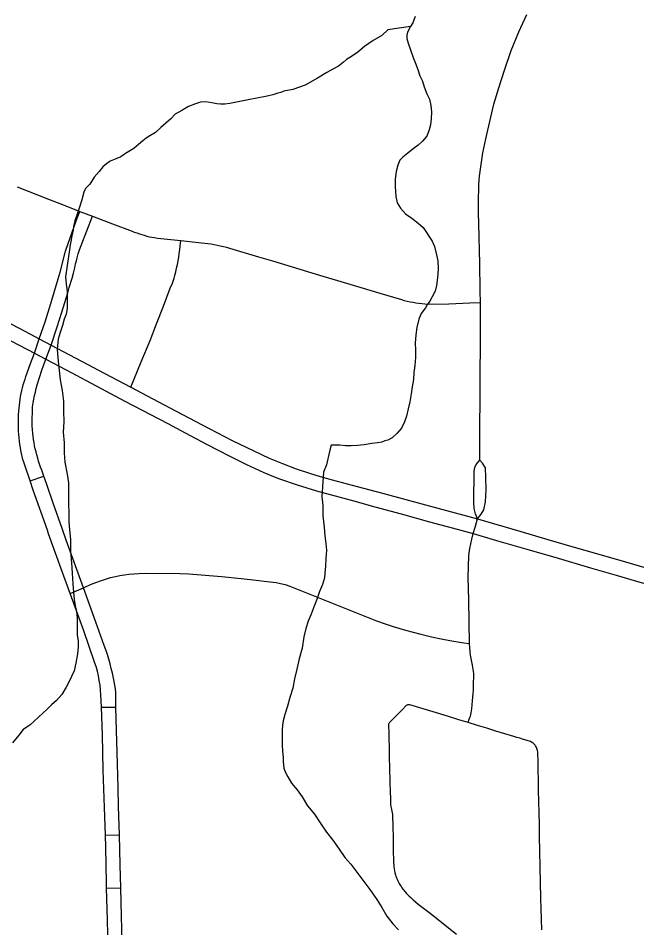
# Model space of a CAD drawing. Extents: x -59 to 82, y -3 to 49.
# Drawn here: x 4.699 to 5.452, y 14.853 to 15.96 of the extents above; entities that cross this region are included whole.
import ezdxf

# ---------------------------------------------------------------- set-up
doc = ezdxf.new("R2010")
doc.units = 0
for name, color, linetype in [('GM_X_City_Street', 7, 'Continuous'), ('GM_X_County_Road', 7, 'Continuous'), ('GM_X_Minor_River', 7, 'Continuous')]:
    doc.layers.add(name, color=color, linetype=linetype)

msp = doc.modelspace()

# ---------------------------------------------------------------- linework, layer by layer
at = {"layer": 'GM_X_City_Street'}
for p, q in [((4.7136, 15.3968), (4.7303, 15.4027)), ((4.8005, 15.1216), (4.8181, 15.1215)), ((4.8053, 14.9658), (4.8224, 14.966)), ((4.8068, 14.9011), (4.824, 14.9015))]:
    msp.add_line(p, q, dxfattribs=at)
for points in [[(5.2609, 15.4221), (5.2614, 15.5369), (5.2616, 15.5525), (5.2617, 15.5692), (5.2618, 15.5884), (5.2617, 15.6018), (5.2616, 15.6139), (5.2612, 15.6276), (5.2607, 15.6625), (5.2604, 15.6759), (5.2599, 15.6946), (5.2593, 15.7234), (5.2591, 15.7346), (5.2595, 15.7573), (5.26, 15.7625), (5.2605, 15.7676), (5.2612, 15.7733), (5.262, 15.779), (5.2637, 15.7904), (5.2647, 15.796), (5.2658, 15.8016), (5.2669, 15.8073), (5.2681, 15.8129), (5.2729, 15.834), (5.278, 15.855), (5.2839, 15.875), (5.2909, 15.8965), (5.2992, 15.9204), (5.3084, 15.9431), (5.3179, 15.9641)], [(4.6979, 15.7546), (4.7361, 15.7395), (4.7551, 15.7321), (4.7742, 15.7247), (4.7895, 15.7187), (4.8141, 15.7094), (4.8377, 15.7005), (4.8405, 15.6994), (4.8435, 15.6984), (4.8466, 15.6973), (4.8496, 15.6964), (4.8523, 15.6956), (4.8558, 15.6946), (4.859, 15.6939), (4.862, 15.6933), (4.8652, 15.6928), (4.8685, 15.6923), (4.8727, 15.6918), (4.8969, 15.6891), (4.9184, 15.6869), (4.9223, 15.6865), (4.9262, 15.6861), (4.93, 15.6857), (4.9338, 15.6851), (4.9376, 15.6845), (4.9413, 15.6837), (4.9451, 15.6829), (4.9488, 15.682), (4.9525, 15.6811), (4.9562, 15.68), (4.9916, 15.6695), (5.0086, 15.6644), (5.0659, 15.6472), (5.1026, 15.6363), (5.1391, 15.6252), (5.1655, 15.6173), (5.169, 15.6164), (5.1725, 15.6155), (5.1761, 15.6148), (5.1796, 15.6141), (5.1832, 15.6134), (5.1867, 15.6129), (5.1903, 15.6125), (5.1939, 15.6121), (5.1975, 15.6118), (5.223, 15.6122), (5.2486, 15.6133), (5.2616, 15.6139)], [(4.7189, 15.5522), (4.7249, 15.5695), (4.732, 15.5903), (4.739, 15.6128), (4.7479, 15.6427), (4.7504, 15.6509), (4.7569, 15.6762), (4.7628, 15.6936), (4.7711, 15.7164), (4.7742, 15.7247)], [(4.7329, 15.5448), (4.7392, 15.562), (4.7466, 15.5843), (4.7524, 15.6019), (4.7594, 15.6257), (4.7614, 15.6321), (4.7647, 15.6434), (4.7663, 15.6495), (4.768, 15.6558), (4.7691, 15.6607), (4.77, 15.6644), (4.7708, 15.6683), (4.7722, 15.673), (4.7739, 15.6779), (4.7758, 15.683), (4.7895, 15.7187)], [(4.8364, 15.5107), (4.849, 15.5415), (4.8596, 15.5674), (4.8675, 15.5878), (4.8759, 15.6093), (4.8843, 15.6312), (4.8868, 15.6374), (4.8889, 15.6435), (4.8898, 15.6467), (4.891, 15.6511), (4.892, 15.6555), (4.8929, 15.66), (4.8938, 15.6645), (4.8945, 15.6689), (4.8952, 15.6734), (4.8958, 15.678), (4.8962, 15.6825), (4.8969, 15.6891)], [(4.8092, 14.8092), (4.8077, 14.8628), (4.8068, 14.9011), (4.8067, 14.9076), (4.8058, 14.9505), (4.8053, 14.9658), (4.8042, 14.9992), (4.8027, 15.0448), (4.8022, 15.0662), (4.8017, 15.0877), (4.8005, 15.1216), (4.7999, 15.1365), (4.7994, 15.1423), (4.7988, 15.1481), (4.7979, 15.1538), (4.7968, 15.1595), (4.7955, 15.1652), (4.7939, 15.1708), (4.7922, 15.1763), (4.7791, 15.2145), (4.7625, 15.2597), (4.7513, 15.2899), (4.7362, 15.3323), (4.7347, 15.3369), (4.7173, 15.3854), (4.7136, 15.3968), (4.7071, 15.4159), (4.706, 15.4194), (4.705, 15.4229), (4.7041, 15.4265), (4.7033, 15.43), (4.7025, 15.4336), (4.7019, 15.4373), (4.7013, 15.4409), (4.7008, 15.4449), (4.7003, 15.449), (4.6999, 15.4531), (4.6997, 15.4572), (4.6994, 15.4643), (4.6996, 15.4777), (4.6998, 15.4817), (4.7002, 15.4853), (4.7006, 15.4889), (4.701, 15.4925), (4.7016, 15.496), (4.7022, 15.4996), (4.7029, 15.5031), (4.7037, 15.5066), (4.7045, 15.5101), (4.7054, 15.5136), (4.7064, 15.5171), (4.7075, 15.5205), (4.7086, 15.5239), (4.7141, 15.5395), (4.7189, 15.5522)], [(4.8259, 14.8363), (4.8249, 14.8672), (4.824, 14.9015), (4.8232, 14.9296), (4.8224, 14.966), (4.8214, 15.0005), (4.821, 15.0236), (4.8196, 15.0667), (4.8189, 15.0931), (4.8181, 15.1215), (4.8179, 15.1394), (4.8174, 15.1438), (4.8168, 15.1483), (4.816, 15.1527), (4.8139, 15.1628), (4.8125, 15.1685), (4.811, 15.1742), (4.8094, 15.1798), (4.8077, 15.1854), (4.8058, 15.191), (4.8038, 15.1965), (4.8016, 15.202), (4.7936, 15.2248), (4.7785, 15.2666), (4.7691, 15.2933), (4.7577, 15.3248), (4.7528, 15.3389), (4.7416, 15.3698), (4.7339, 15.3924), (4.7303, 15.4027), (4.7278, 15.41), (4.7265, 15.4136), (4.7252, 15.4172), (4.724, 15.4209), (4.7229, 15.4246), (4.7218, 15.4283), (4.7209, 15.432), (4.72, 15.4358), (4.7192, 15.4395), (4.7185, 15.4433), (4.7178, 15.4471), (4.7173, 15.451), (4.7169, 15.455), (4.7165, 15.4589), (4.7162, 15.4643), (4.716, 15.4707), (4.7164, 15.4821), (4.7168, 15.487), (4.7176, 15.4919), (4.7184, 15.4961), (4.7192, 15.5005), (4.7202, 15.5046), (4.7212, 15.5092), (4.7224, 15.5136), (4.728, 15.5314), (4.73, 15.537), (4.7329, 15.5448)], [(5.2582, 15.3506), (5.2556, 15.3567), (5.254, 15.363), (5.2536, 15.3709), (5.254, 15.4087), (5.2549, 15.4132), (5.2565, 15.4168), (5.2609, 15.4221)], [(5.2582, 15.3506), (5.2627, 15.3561), (5.2657, 15.3615), (5.2677, 15.3713), (5.2687, 15.3858), (5.2682, 15.4013), (5.2677, 15.4126), (5.2643, 15.4182), (5.2609, 15.4221)], [(5.2529, 15.3326), (5.2556, 15.3417), (5.2582, 15.3506)], [(5.3362, 14.8507), (5.3359, 14.8634), (5.3356, 14.8762), (5.3353, 14.889), (5.3348, 14.908), (5.3344, 14.927), (5.334, 14.9459), (5.3336, 14.9649), (5.3334, 14.9788), (5.3331, 14.9927), (5.3328, 15.0066), (5.3324, 15.0205), (5.3322, 15.0327), (5.332, 15.0448), (5.3319, 15.057), (5.3316, 15.0641), (5.3313, 15.0665), (5.3309, 15.0689), (5.3304, 15.0712), (5.3299, 15.0723), (5.3294, 15.0733), (5.3288, 15.0743), (5.3281, 15.0752), (5.3273, 15.0761), (5.3265, 15.0769), (5.3256, 15.0777), (5.3247, 15.0784), (5.3237, 15.079), (5.3227, 15.0795), (5.313, 15.0826), (5.3095, 15.0836), (5.306, 15.0847), (5.3024, 15.0857), (5.2913, 15.0889), (5.2803, 15.0923), (5.2693, 15.0957), (5.258, 15.0992), (5.2466, 15.1028), (5.2481, 15.1067), (5.2488, 15.1087), (5.2495, 15.1106), (5.25, 15.1127), (5.2505, 15.1147), (5.2511, 15.1194), (5.2515, 15.1242), (5.2519, 15.1291), (5.2523, 15.1338), (5.2526, 15.1379), (5.253, 15.1422), (5.2532, 15.1468), (5.2534, 15.1625), (5.2531, 15.165), (5.2528, 15.1675), (5.2524, 15.17), (5.2519, 15.1725), (5.251, 15.1766), (5.2503, 15.1807), (5.2496, 15.1848), (5.249, 15.1889), (5.2483, 15.1988), (5.2474, 15.2518), (5.2469, 15.2795), (5.2476, 15.3061), (5.2479, 15.309), (5.2483, 15.3118), (5.2487, 15.3146), (5.2499, 15.32), (5.2512, 15.326), (5.2529, 15.3326)], [(4.7625, 15.2597), (4.7785, 15.2666), (4.7873, 15.2705), (4.7938, 15.2732), (4.8004, 15.2756), (4.8065, 15.2777), (4.8117, 15.2792), (4.8177, 15.2806), (4.8229, 15.2817), (4.8284, 15.2826), (4.8338, 15.2832), (4.8397, 15.2838), (4.8458, 15.284), (4.8542, 15.2844), (4.8958, 15.2841), (4.9068, 15.2836), (4.9219, 15.2825), (4.9465, 15.2804), (4.9707, 15.2778), (4.9888, 15.276), (4.9986, 15.2749), (5.0057, 15.274), (5.013, 15.273), (5.0185, 15.272), (5.0239, 15.2706), (5.0299, 15.2687), (5.135, 15.2266), (5.1459, 15.2228), (5.1566, 15.2193), (5.1704, 15.2153), (5.1893, 15.2102), (5.202, 15.2071), (5.2138, 15.2047), (5.2243, 15.2025), (5.234, 15.2008), (5.2414, 15.1997), (5.2483, 15.1988)], [(5.2466, 15.1028), (5.2355, 15.1062), (5.2228, 15.1101), (5.2081, 15.1144), (5.2, 15.1169), (5.1919, 15.1193), (5.1839, 15.1218), (5.1758, 15.1243), (5.1727, 15.1242), (5.1721, 15.1239), (5.1715, 15.1236), (5.171, 15.1232), (5.1671, 15.119), (5.1631, 15.1148), (5.159, 15.1107), (5.1549, 15.1067), (5.1508, 15.1027), (5.1504, 15.102), (5.1501, 15.1014), (5.1499, 15.1007), (5.1497, 15.0992), (5.15, 15.0903), (5.1503, 15.0822), (5.1504, 15.0741), (5.1507, 15.0578), (5.1509, 15.0503), (5.1511, 15.0429), (5.1513, 15.0354), (5.1515, 15.0279), (5.1517, 15.0204), (5.152, 15.008), (5.1521, 15.0055), (5.1524, 15.003), (5.1527, 15.0005), (5.153, 14.9989), (5.1536, 14.9969), (5.154, 14.9949), (5.1543, 14.9929), (5.1546, 14.9909), (5.155, 14.9758), (5.1554, 14.9629), (5.1555, 14.9489), (5.1559, 14.9322), (5.1561, 14.9298), (5.1563, 14.9273), (5.1566, 14.9249), (5.1571, 14.9224), (5.1576, 14.92), (5.1582, 14.9176), (5.1588, 14.9157), (5.1595, 14.9138), (5.1602, 14.912), (5.161, 14.9102), (5.1619, 14.9084), (5.1629, 14.9067), (5.1639, 14.9049), (5.165, 14.9033), (5.1661, 14.9016), (5.1673, 14.9001), (5.1701, 14.8967), (5.1717, 14.8949), (5.1733, 14.8931), (5.175, 14.8914), (5.1768, 14.8898), (5.1798, 14.8871), (5.1828, 14.8844), (5.1859, 14.8819), (5.1891, 14.8793), (5.1922, 14.8769), (5.1954, 14.8744), (5.1987, 14.872), (5.21, 14.8631), (5.2228, 14.8531), (5.2327, 14.8454)]]:
    msp.add_lwpolyline(points, dxfattribs=at)
at = {"layer": 'GM_X_County_Road'}
for points in [[(4.6776, 15.5944), (4.7012, 15.582), (4.7249, 15.5695), (4.7392, 15.562), (4.7607, 15.5507), (4.7771, 15.542), (4.8038, 15.5279), (4.8364, 15.5107), (4.8631, 15.4967), (4.8985, 15.478), (4.9315, 15.4607), (4.9595, 15.4461), (4.9858, 15.4333), (5.0047, 15.4245), (5.0208, 15.4179), (5.0375, 15.4116), (5.0537, 15.4061), (5.0667, 15.4022), (5.0812, 15.3982), (5.1118, 15.39), (5.1425, 15.3817), (5.171, 15.374), (5.2099, 15.3635), (5.2582, 15.3506), (5.3095, 15.3354), (5.3438, 15.3255), (5.3729, 15.3171), (5.4056, 15.3076), (5.4383, 15.2982), (5.4644, 15.2906)], [(4.6824, 15.5713), (4.7189, 15.5522), (4.7329, 15.5448), (4.7577, 15.5317), (4.782, 15.5188), (4.8055, 15.5063), (4.8288, 15.4939), (4.8811, 15.4665), (4.9022, 15.4554), (4.9285, 15.4415), (4.956, 15.4274), (4.977, 15.4168), (4.9982, 15.407), (5.0078, 15.4028), (5.0173, 15.3992), (5.0386, 15.3919), (5.0622, 15.3848), (5.1059, 15.3727), (5.1332, 15.3653), (5.1652, 15.3565), (5.1997, 15.3471), (5.2272, 15.3396), (5.2529, 15.3326), (5.2813, 15.3244), (5.3182, 15.3136), (5.3562, 15.3026), (5.3916, 15.2923)], [(5.3916, 15.2923), (5.3956, 15.2911), (5.4269, 15.282), (5.4586, 15.2729), (5.4648, 15.2717), (5.4701, 15.2714), (5.4757, 15.2721), (5.4818, 15.2734), (5.4876, 15.2752)]]:
    msp.add_lwpolyline(points, dxfattribs=at)
at = {"layer": 'GM_X_Minor_River'}
for points in [[(5.1823, 15.962), (5.1793, 15.9543), (5.1764, 15.9497), (5.1727, 15.9428), (5.172, 15.939), (5.172, 15.9352), (5.1736, 15.9292), (5.1768, 15.9201), (5.1799, 15.9118), (5.1823, 15.9057), (5.1854, 15.8974), (5.1878, 15.8898), (5.191, 15.883), (5.1933, 15.8762)], [(5.1764, 15.9497), (5.1491, 15.9456), (5.1416, 15.9387), (5.1311, 15.9325), (5.1205, 15.9255), (5.1123, 15.9186), (5.1047, 15.9131), (5.0987, 15.9093), (5.095, 15.9062), (5.089, 15.9015), (5.0822, 15.8977), (5.0746, 15.8938), (5.0633, 15.8868), (5.0483, 15.8783), (5.0332, 15.8728), (5.0225, 15.8711), (5.0188, 15.8695), (5.015, 15.8687), (5.0089, 15.8664), (5.0021, 15.8648), (4.9771, 15.8599), (4.965, 15.8575), (4.9567, 15.8559), (4.9506, 15.855), (4.9453, 15.855), (4.9407, 15.8557), (4.9369, 15.8564), (4.9324, 15.8571), (4.927, 15.8578), (4.921, 15.8577), (4.9149, 15.8554), (4.9066, 15.8522), (4.8983, 15.8476), (4.89, 15.8429), (4.8848, 15.8375), (4.8788, 15.8321), (4.8728, 15.8267), (4.8661, 15.8206), (4.8593, 15.8167), (4.8548, 15.8136), (4.851, 15.8105), (4.8457, 15.8059), (4.8397, 15.8012), (4.836, 15.7989), (4.8299, 15.7951), (4.8239, 15.7912), (4.8171, 15.7881), (4.8111, 15.7857), (4.8066, 15.7826), (4.8021, 15.7788), (4.7976, 15.7734), (4.7916, 15.7665), (4.7864, 15.758), (4.7812, 15.7527), (4.779, 15.7481), (4.7768, 15.7389), (4.7739, 15.7298), (4.771, 15.7214), (4.768, 15.713), (4.7666, 15.7061), (4.7659, 15.7016), (4.7645, 15.6955), (4.7638, 15.6901), (4.7624, 15.684), (4.7617, 15.6779), (4.7603, 15.6696), (4.7589, 15.6589), (4.7568, 15.6452), (4.7577, 15.6361), (4.7586, 15.6277), (4.7589, 15.6065), (4.7574, 15.5996), (4.7553, 15.5935), (4.7531, 15.5859), (4.7502, 15.5775), (4.748, 15.5691), (4.7466, 15.5569), (4.7475, 15.5463), (4.7485, 15.5349), (4.7502, 15.5197), (4.7526, 15.5068), (4.7543, 15.4939), (4.7545, 15.4818), (4.7547, 15.4688), (4.7541, 15.4559), (4.755, 15.443), (4.7552, 15.4308), (4.7561, 15.4195), (4.7586, 15.405), (4.7603, 15.3944), (4.7604, 15.3823), (4.7606, 15.3693), (4.7608, 15.3572), (4.7609, 15.3473), (4.7618, 15.3374), (4.7627, 15.3253), (4.7629, 15.3108), (4.7639, 15.2972), (4.7648, 15.2843), (4.7657, 15.2714), (4.7666, 15.2615)], [(5.1933, 15.8762), (5.1965, 15.8679), (5.1996, 15.8611), (5.2012, 15.8535), (5.2021, 15.8459), (5.2015, 15.8375), (5.2008, 15.8299), (5.1994, 15.8238), (5.1964, 15.8162), (5.1912, 15.8101), (5.1859, 15.8054), (5.1799, 15.8008), (5.1732, 15.7954), (5.1672, 15.7908), (5.1634, 15.7869), (5.1612, 15.7808), (5.1591, 15.7732), (5.1577, 15.764), (5.1578, 15.7549), (5.1587, 15.7428), (5.1603, 15.7352), (5.1642, 15.7284), (5.1704, 15.7216), (5.1781, 15.7164), (5.1857, 15.7104), (5.1919, 15.7052), (5.2027, 15.6886), (5.2059, 15.6818), (5.2083, 15.6719), (5.2099, 15.6644), (5.21, 15.6545), (5.2094, 15.6438), (5.208, 15.6347), (5.2066, 15.6278), (5.2029, 15.6209), (5.1999, 15.6156), (5.197, 15.611), (5.1947, 15.6072), (5.1895, 15.6003), (5.1866, 15.5934), (5.1844, 15.5835), (5.183, 15.5743), (5.1824, 15.5645), (5.1825, 15.5561), (5.1826, 15.547), (5.182, 15.5371), (5.1806, 15.5287), (5.18, 15.5203), (5.1786, 15.5112), (5.1772, 15.5028), (5.1758, 15.4929), (5.1736, 15.4845), (5.1715, 15.4754), (5.1693, 15.4685), (5.1656, 15.4609), (5.1604, 15.4547), (5.1544, 15.4493), (5.1491, 15.4462), (5.1453, 15.4454), (5.1415, 15.4439), (5.1362, 15.443), (5.1294, 15.4422), (5.1203, 15.4406), (5.112, 15.4397), (5.1044, 15.4396), (5.0976, 15.4395), (5.0907, 15.4402), (5.0846, 15.4401), (5.0801, 15.4401), (5.0779, 15.4325), (5.0743, 15.4165), (5.0707, 15.4073), (5.0688, 15.3776), (5.0697, 15.367), (5.0699, 15.3541), (5.0716, 15.3404), (5.0725, 15.3298), (5.0734, 15.3207), (5.0742, 15.3123), (5.0736, 15.3024), (5.073, 15.2925), (5.0723, 15.2849), (5.0717, 15.2789), (5.0695, 15.2705), (5.0658, 15.2621), (5.0629, 15.2537), (5.0592, 15.2445), (5.0556, 15.2346), (5.0519, 15.2262), (5.049, 15.217), (5.0468, 15.2071), (5.0447, 15.1934), (5.0411, 15.1804), (5.0382, 15.1675), (5.0354, 15.156), (5.0332, 15.1446), (5.0296, 15.1332), (5.0267, 15.1225), (5.0238, 15.1126), (5.0216, 15.105), (5.0209, 15.0996)], [(4.7666, 15.2615), (4.7675, 15.2524), (4.7684, 15.2448), (4.77, 15.238), (4.7709, 15.2296), (4.771, 15.222), (4.7711, 15.2152), (4.7711, 15.2091), (4.772, 15.2023), (4.7721, 15.1947), (4.7715, 15.1863), (4.7693, 15.1749), (4.7672, 15.1657), (4.7642, 15.1589), (4.7613, 15.1527), (4.7576, 15.1459), (4.7524, 15.1367), (4.7457, 15.1297), (4.7396, 15.1244), (4.7344, 15.119), (4.7134, 15.0997), (4.7051, 15.0943), (4.6999, 15.0874), (4.6924, 15.0782)], [(5.0209, 15.0996), (5.0203, 15.0935), (5.0204, 15.0859), (5.0205, 15.0753), (5.0206, 15.0677), (5.0215, 15.0601), (5.0216, 15.0548), (5.0224, 15.0472), (5.024, 15.0427), (5.0271, 15.0366), (5.0318, 15.0291), (5.0387, 15.0208), (5.0449, 15.0125), (5.0512, 15.0012), (5.0596, 14.9914), (5.0666, 14.9809), (5.0744, 14.9695), (5.0821, 14.9598), (5.0898, 14.9485), (5.0968, 14.9387), (5.1038, 14.9304), (5.1208, 14.9078), (5.127, 14.8995), (5.1355, 14.8874), (5.1417, 14.8776), (5.1479, 14.8671), (5.1549, 14.858), (5.1618, 14.8505)]]:
    msp.add_lwpolyline(points, dxfattribs=at)

doc.saveas('drawing.dxf')
